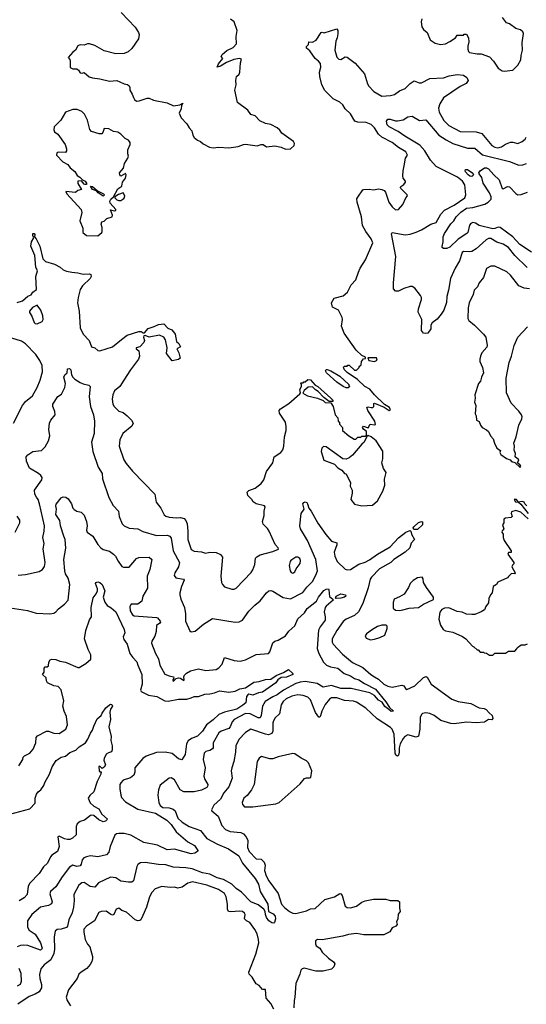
# Model space of a CAD drawing. Extents: x 2086813 to 2278017, y 548126 to 753336.
# Tile 262 of 461: x 2164969 to 2169805, y 679478 to 688877. Entities that reach past the tile are written whole.
import ezdxf

# ---------------------------------------------------------------- set-up
doc = ezdxf.new("R2010")
doc.units = 0

msp = doc.modelspace()

# ---------------------------------------------------------------- linework, layer by layer
at = {"layer": '0CON10XD'}
for points in [[(2165936.7, 688945), (2166072.5, 688805), (2166104.1, 688754.1), (2166108, 688735), (2166103.3, 688695), (2166039.5, 688600.5), (2166005, 688570), (2165966.4, 688553.6), (2165885, 688551.2), (2165775, 688580), (2165685, 688631.2), (2165635, 688646.7), (2165615, 688646.7), (2165585, 688633.3), (2165545, 688636.7), (2165525, 688626.7), (2165503, 688587), (2165475, 688566.7), (2165430, 688515), (2165447, 688497), (2165451.7, 688481.7), (2165451.2, 688421.2), (2165475, 688406.2), (2165515, 688406.7), (2165530, 688395), (2165545, 688370), (2165565, 688366.2), (2165585, 688371.2), (2165631.4, 688331.4), (2165665, 688320.5), (2165735, 688312.9), (2165825, 688291.2), (2165895, 688296), (2165923.3, 688285), (2165965, 688263.3), (2165997, 688257), (2166013.9, 688243.9), (2166020.7, 688230.7), (2166020, 688205), (2166044, 688165), (2166054.4, 688134.4), (2166066, 688115), (2166085, 688100), (2166109.1, 688100.9), (2166185, 688126.7), (2166205, 688127.5), (2166245, 688107.5), (2166375, 688082.5), (2166437, 688053), (2166497, 688063), (2166525, 688080), (2166512.5, 688057.5), (2166508.6, 688025), (2166492, 687985), (2166509.3, 687939.3), (2166565, 687883.3), (2166585.6, 687845.6), (2166612, 687815), (2166620, 687775), (2166633.1, 687753.1), (2166665, 687725.8), (2166695, 687713.8), (2166721.7, 687691.7), (2166780.9, 687660.9), (2166815, 687652.9), (2166865, 687659.2), (2166964.3, 687654.3), (2167055, 687666), (2167105, 687686), (2167125, 687688), (2167235, 687673.3), (2167275, 687686.7), (2167292.5, 687685), (2167325, 687664), (2167405, 687671.2), (2167465, 687658.8), (2167505, 687640)], [(2167505, 687640), (2167555, 687643.3), (2167590, 687675), (2167592.5, 687695), (2167582.5, 687715), (2167472.5, 687795), (2167453, 687823), (2167425, 687843.3), (2167365, 687876.7), (2167315, 687886.7), (2167261.7, 687911.7), (2167215, 687957.5), (2167175, 687972.5), (2167145, 688012.5), (2167046.4, 688086.4), (2167022, 688205), (2167033.8, 688255), (2167031.2, 688295), (2167037.5, 688335), (2167063.8, 688356.2), (2167071.2, 688375), (2167076.7, 688465), (2167085, 688500), (2167066, 688506), (2167014.2, 688495.8), (2166942.3, 688467.7), (2166885, 688432.7), (2166853.3, 688425), (2166866, 688455), (2166906.7, 688505), (2166893.3, 688525), (2166901.2, 688545), (2166945, 688584), (2167005, 688610), (2167038.8, 688645), (2167033.8, 688715), (2167043.3, 688775), (2167017.5, 688855), (2166980.7, 688880.7)], [(2168807.5, 688885), (2168802.5, 688855), (2168808.3, 688808.3), (2168823.6, 688783.6), (2168857.5, 688755), (2168887.5, 688685), (2168935, 688652.5), (2168985, 688638.8), (2169032.5, 688645), (2169075, 688670), (2169127.5, 688705), (2169145, 688727.5), (2169205, 688730), (2169213, 688737), (2169235, 688737.5), (2169253.3, 688705), (2169256.2, 688665), (2169246.7, 688625), (2169247.5, 688595), (2169253.8, 688573.8), (2169263.8, 688563.8), (2169335, 688551.9), (2169375, 688552.2), (2169452.8, 688522.8), (2169492.2, 688482.2), (2169536, 688415), (2169575, 688390), (2169595, 688385.8)], [(2169595, 688385.8), (2169675, 688394), (2169725, 688443.3), (2169752.2, 688495), (2169755.6, 688535), (2169769.1, 688585), (2169764.4, 688655), (2169776.7, 688745), (2169770.7, 688760.7), (2169750.7, 688780.7), (2169705, 688793.8), (2169645, 688837.5), (2169615, 688847.5), (2169576.8, 688896.8)], [(2166537.5, 684115), (2166554.4, 684095), (2166567.9, 684065), (2166575.3, 683995.3), (2166574.6, 683914.6), (2166605, 683820), (2166635, 683802.9), (2166705, 683798.1), (2166743.7, 683783.7), (2166785, 683793.3), (2166845, 683791.2), (2166885, 683772.5), (2166903.3, 683745), (2166888, 683565), (2166893.8, 683505), (2166903.3, 683485), (2166924.2, 683464.2), (2166995, 683440), (2167015, 683440), (2167035, 683450), (2167179.8, 683600.2), (2167195.6, 683625), (2167212.9, 683675), (2167219.2, 683735), (2167231.7, 683748.3), (2167265, 683767.5), (2167385, 683798.6), (2167438.3, 683821.7), (2167436.7, 683835), (2167406.4, 683866.4), (2167351.2, 683995), (2167335, 684020), (2167291.7, 684061.7), (2167286.2, 684085), (2167303, 684143), (2167303.3, 684185), (2167312.5, 684225), (2167305, 684236.7), (2167226.1, 684256.1), (2167197.5, 684275), (2167185, 684297.5), (2167145, 684333.3), (2167141.4, 684365), (2167155, 684383.8), (2167215.9, 684404.1), (2167275, 684450), (2167298.8, 684485), (2167325.8, 684565), (2167385, 684647.5), (2167396.4, 684703.6), (2167462, 684745), (2167479.8, 684770.2), (2167491.5, 684805), (2167496.2, 684895), (2167512.5, 684955), (2167513.9, 684993.9), (2167507.5, 685035), (2167449.7, 685119.7), (2167444.3, 685145), (2167457.8, 685162.2), (2167538, 685212), (2167642.5, 685305), (2167650, 685315), (2167643, 685347), (2167660, 685375), (2167660, 685395), (2167650, 685405), (2167655, 685410), (2167675, 685410), (2167681.7, 685418.3), (2167695, 685420), (2167718, 685442), (2167745, 685440), (2167789.1, 685389.1), (2167814, 685375), (2167938.8, 685265), (2167957.5, 685245), (2167958.3, 685231.7), (2167921.7, 685231.7), (2167870.7, 685270.7), (2167818.1, 685328.1), (2167792.7, 685342.7), (2167765, 685371.2), (2167721.2, 685368.8), (2167683.6, 685336.4), (2167671.7, 685311.7), (2167715, 685287.5), (2167810, 685265), (2167865, 685240), (2167885, 685222.5), (2167938.3, 685218.3), (2167960, 685185), (2167980, 685105), (2168007, 685077), (2168010, 685045), (2168020, 685035), (2168020, 685015), (2168050, 684985), (2168050, 684955), (2168110, 684905), (2168163, 684873), (2168178.3, 684871.7), (2168195, 684890), (2168225, 684890), (2168235, 684900), (2168265, 684900), (2168278.3, 684911.7), (2168280, 684945), (2168249.3, 684969.3), (2168242.5, 684985), (2168250, 684995), (2168295, 684980), (2168315, 685016.7), (2168355, 685010), (2168366.2, 685013.8), (2168358.8, 685045), (2168291.2, 685145), (2168281.7, 685178.3), (2168295, 685182.5), (2168323.6, 685173.6), (2168340, 685175), (2168350, 685185), (2168348.3, 685211.7), (2168355, 685217.5), (2168448.3, 685178.3), (2168495, 685146.2), (2168507.5, 685152.5), (2168497.5, 685175), (2168452, 685202), (2168354.3, 685295), (2168310.3, 685350.3), (2168263.3, 685375), (2168192.5, 685442.5), (2168095, 685508.8), (2168070, 685535), (2168060, 685555), (2168065, 685570), (2168095, 685570), (2168101.7, 685578.3), (2168115, 685580), (2168165, 685530), (2168185, 685530), (2168210, 685555), (2168210, 685565), (2168227, 685583), (2168230, 685615), (2168251.7, 685638.3), (2168268.3, 685641.7), (2168270, 685655), (2168235, 685670), (2168180.5, 685720.5), (2168066.2, 685885), (2168041.2, 685951.2), (2168050.6, 686015), (2168045.8, 686035), (2168011.2, 686105), (2167955, 686132.5), (2167946.4, 686173.6), (2167971.7, 686218.3), (2168055, 686240), (2168097.5, 686275), (2168133.3, 686345), (2168175.9, 686394.1), (2168202, 686465), (2168218, 686505), (2168270, 686585), (2168338.8, 686745), (2168325, 686783.3), (2168271.4, 686855), (2168242.6, 686912.6), (2168230.6, 686995), (2168189.2, 687135), (2168188, 687165), (2168195, 687182.5), (2168245, 687252.5), (2168255, 687256.7), (2168305, 687260), (2168345, 687252.5), (2168395, 687262), (2168427, 687257), (2168447.4, 687247.4), (2168460.2, 687230.2), (2168493.5, 687135), (2168525, 687089.2), (2168555, 687060), (2168584.1, 687065.9), (2168625, 687112), (2168654.3, 687175), (2168670, 687195), (2168666.7, 687205), (2168606.2, 687265), (2168603.3, 687275), (2168606.7, 687285), (2168635, 687302.5), (2168652.5, 687325), (2168652.5, 687335), (2168630, 687365), (2168626.7, 687385), (2168628, 687435), (2168638.6, 687481.4), (2168651.2, 687555), (2168671.2, 687585), (2168654.3, 687615), (2168585, 687657.7), (2168524.4, 687705), (2168425, 687754.4), (2168393.1, 687785), (2168355, 687845.6), (2168325, 687876.4), (2168275.5, 687894.5), (2168195, 687898.9), (2168169.5, 687909.5), (2168125, 687976.9), (2168074.7, 688024.7), (2168051.9, 688065), (2168025, 688087.8), (2167962.6, 688122.6), (2167881.8, 688201.8), (2167852.2, 688255), (2167833.5, 688335), (2167831.4, 688375), (2167842.9, 688425), (2167838.9, 688458.9), (2167822.1, 688482.1), (2167788.8, 688505), (2167738.9, 688578.9), (2167706.2, 688605), (2167705, 688620), (2167725, 688640), (2167730, 688665), (2167765, 688662.5), (2167797.7, 688682.3), (2167845, 688753.3), (2167855, 688756.2), (2167875, 688750), (2167995, 688790), (2168004.1, 688774.1), (2168007, 688743), (2168000.8, 688705), (2167987, 688673), (2167976, 688585), (2167995, 688517.5), (2168015, 688500), (2168035, 688497.5), (2168075, 688521.2), (2168095, 688520), (2168172.4, 688462.4), (2168259.4, 688359.4), (2168287.8, 688265), (2168301.1, 688241.1), (2168350.8, 688190.9), (2168425, 688146.2), (2168506.9, 688153.1), (2168547.1, 688162.9), (2168595, 688197.5), (2168648.8, 688221.2), (2168695, 688267.5), (2168735, 688292.5), (2168783.6, 688273.6), (2168805, 688273.8), (2168885, 688314.4), (2169015, 688323.1), (2169069.1, 688340.9), (2169145, 688353.5), (2169205, 688345.6), (2169236.2, 688325), (2169248.8, 688295), (2169231.7, 688268.3), (2169175, 688240), (2169015, 688130), (2168977.9, 688075), (2168967.1, 688032.9), (2168972.2, 687995), (2169018.2, 687915), (2169065, 687866.4), (2169175, 687808.8), (2169325, 687805.5), (2169381.1, 687791.1), (2169474.8, 687674.8), (2169505, 687658.7), (2169534, 687654), (2169566.8, 687663.2), (2169605, 687687.3), (2169655, 687707.1), (2169675, 687707.9), (2169724.5, 687695.5), (2169765, 687712.7), (2169793.1, 687735), (2169805, 687754.2)], [(2165715, 686812.5), (2165752.5, 686845), (2165756.7, 686855), (2165757, 686893), (2165747.5, 686925), (2165751.7, 686948.3), (2165775, 686952.5), (2165802, 686978), (2165852.5, 686995), (2165855, 687010), (2165835, 687060), (2165875, 687051.2), (2165887.5, 687055), (2165886.7, 687065), (2165833.8, 687125), (2165830, 687145), (2165838.1, 687161.9), (2165863.3, 687185), (2165907, 687263), (2165942.5, 687287.5), (2165950, 687325), (2165978.8, 687365), (2165986.2, 687396.2), (2165977.5, 687407.5), (2165935, 687383.3), (2165924.1, 687394.1), (2165922.5, 687415), (2165960.7, 687459.3), (2165970, 687505), (2166002.5, 687555), (2166007.5, 687575), (2166000, 687595), (2166002.5, 687635), (2166022.5, 687685), (2166022.5, 687705), (2166006.4, 687726.4), (2165975, 687742.5), (2165935, 687783.3), (2165905, 687803.3), (2165865, 687810), (2165820, 687835), (2165775, 687837.5), (2165761.7, 687798.3), (2165751.7, 687788.3), (2165728.3, 687788.3), (2165655, 687810), (2165638.3, 687828.3), (2165617, 687917), (2165586.7, 687975), (2165560.5, 688000.5), (2165517.9, 688017.9), (2165475, 688019.4), (2165405, 687993.3), (2165362.4, 687917.6), (2165296.7, 687855), (2165293.3, 687825), (2165302.5, 687805), (2165333, 687783), (2165402.5, 687685), (2165416.7, 687645), (2165416.4, 687623.6), (2165405, 687607.5), (2165336.7, 687613.3), (2165323.3, 687605), (2165321.2, 687585), (2165379.7, 687519.7), (2165429.2, 687495), (2165452.2, 687462.2), (2165495, 687428.8), (2165518.3, 687388.3), (2165542.5, 687375), (2165567.5, 687347.5), (2165593.3, 687335), (2165606.2, 687315), (2165606.7, 687303.3), (2165595, 687303.3), (2165585, 687306.7), (2165557.5, 687337.5), (2165525, 687336.7), (2165525, 687312.5), (2165560, 687255), (2165525, 687247.5), (2165502.5, 687227.5), (2165410, 687235), (2165420, 687215), (2165556.7, 687065), (2165562.5, 687035), (2165543.3, 686955), (2165572.5, 686885), (2165570, 686855), (2165570, 686845), (2165605, 686817.5), (2165715, 686812.5)], [(2169812.5, 686512.5), (2169695, 686625.4), (2169635, 686701.1), (2169582.4, 686732.4), (2169522, 686752), (2169465, 686788.2), (2169445, 686788.2), (2169423.1, 686775), (2169325, 686688.6), (2169285, 686662.9), (2169265, 686659.2), (2169205, 686664.2), (2169193.5, 686655), (2169168.4, 686575), (2169127.1, 686505), (2169080.4, 686405), (2169061.3, 686295), (2169044.6, 686235), (2169043.7, 686176.3), (2169016.9, 686105), (2168993.1, 686065), (2168952.7, 686017.3), (2168905, 685983.3), (2168895, 685960), (2168893.8, 685925), (2168865.7, 685884.3), (2168845, 685880), (2168822.5, 685885), (2168805, 685910), (2168806.9, 686015), (2168773.1, 686085), (2168774.4, 686115), (2168805.7, 686205.7), (2168805.6, 686225), (2168795.6, 686245), (2168739.2, 686315), (2168715, 686330), (2168695, 686330), (2168635, 686311.4), (2168585, 686284), (2168555, 686286.7), (2168537.7, 686307.7), (2168535.7, 686365), (2168560.5, 686615), (2168517.1, 686832.9), (2168525.8, 686844.2), (2168647.2, 686822.8), (2168695, 686829.4), (2168755, 686847.1), (2168805, 686870), (2168894.6, 686925.4), (2168945, 686942.2), (2168988.4, 687021.6), (2169025, 687058.5), (2169115.5, 687105), (2169218.9, 687175), (2169226.8, 687203.2), (2169219.2, 687299.2), (2169195.5, 687335), (2169147.1, 687375), (2168943.6, 687475), (2168890.9, 687535), (2168835.7, 687625.7), (2168788.1, 687678.1), (2168645, 687763.9), (2168580, 687810), (2168495, 687854.6), (2168475, 687873.1), (2168471.4, 687908.6), (2168484.1, 687925.9), (2168505, 687926.5), (2168555, 687910.5), (2168575, 687910), (2168630, 687920), (2168675, 687950), (2168714.4, 687955.6), (2168785, 687915.8), (2168845, 687920), (2168969.5, 687775), (2169038.3, 687728.3), (2169105, 687695.3), (2169245, 687650.4), (2169315, 687651.4), (2169386.8, 687586.8), (2169645, 687524.5), (2169735, 687486.7), (2169770.3, 687489.7), (2169807, 687503)], [(2169855, 686658.5), (2169741.9, 686731.9), (2169675, 686804.2), (2169555, 686893.9), (2169535, 686897.5), (2169505, 686882.5), (2169485, 686881.1), (2169355, 686911.2), (2169318.6, 686935), (2169295, 686939.4), (2169275, 686930.4), (2169262, 686915), (2169245.6, 686845), (2169235.8, 686835), (2169155, 686781.9), (2169075, 686704), (2169046.1, 686693.9), (2169013.6, 686693.6), (2169002, 686702), (2169001.7, 686711.7), (2169011.9, 686755), (2169010.9, 686805), (2169022.9, 686835), (2169085, 686928.9), (2169112.6, 686957.4), (2169136.7, 686995), (2169180.5, 687039.5), (2169235, 687078.2), (2169295.2, 687084.8), (2169407.3, 687115), (2169441.3, 687135), (2169467.9, 687162.1), (2169470, 687185), (2169455, 687224.4), (2169394.1, 687315), (2169378.7, 687368.7), (2169353.3, 687405), (2169351.5, 687415), (2169364.4, 687435), (2169405, 687462.7), (2169425, 687463.5), (2169442.9, 687452.9), (2169494.2, 687394.2), (2169546.6, 687346.6), (2169575, 687264.4), (2169585, 687261.9), (2169625, 687283.9), (2169645, 687281.2), (2169705, 687217.1), (2169725, 687203.3), (2169755, 687207.5), (2169815, 687231.4)], [(2169285, 687380.3), (2169265, 687383.3), (2169249.6, 687395), (2169224.5, 687425), (2169220, 687435), (2169223.6, 687446.4), (2169245, 687446.7), (2169293, 687413), (2169299.6, 687395), (2169285, 687380.3)], [(2165765, 687193.3), (2165717.5, 687225), (2165702.5, 687242.5), (2165663.8, 687255), (2165643.3, 687286.7), (2165665, 687283.8), (2165711.7, 687241.7), (2165767.5, 687215), (2165777.5, 687205), (2165765, 687193.3)], [(2165915, 687149.2), (2165935, 687150.8), (2165961.7, 687168.3), (2165969.3, 687180.7), (2165972.5, 687195), (2165955, 687222.5), (2165910.6, 687209.4), (2165877.5, 687185), (2165877.5, 687175), (2165895.9, 687155.9), (2165915, 687149.2)], [(2164945, 686177.5), (2164997, 686193), (2165045, 686237.5), (2165078.3, 686251.7), (2165093.6, 686276.4), (2165127.7, 686302.3), (2165122.5, 686425), (2165139.5, 686479.5), (2165122.5, 686515), (2165112.5, 686625), (2165074.4, 686715), (2165082.9, 686755), (2165103.3, 686795), (2165093.9, 686816.1), (2165094, 686835), (2165107.5, 686835), (2165112.5, 686825), (2165110, 686805), (2165125.9, 686785.9), (2165160.8, 686715), (2165190, 686595), (2165215, 686568.8), (2165302.6, 686542.6), (2165355, 686515.8), (2165385, 686490), (2165415, 686477.5), (2165465, 686465.7), (2165525, 686461.2), (2165575, 686446.2), (2165635, 686450), (2165648.8, 686445), (2165650.8, 686425), (2165642, 686405), (2165568.8, 686335), (2165545, 686302.5), (2165525.8, 686225), (2165520.8, 686175), (2165537.5, 686095), (2165546.2, 685935), (2165574.2, 685874.2), (2165633.3, 685815), (2165655, 685752.5), (2165685, 685743.3), (2165715, 685717.5), (2165735, 685716.7), (2165855.5, 685754.5), (2165940, 685825), (2165995, 685866.4), (2166105, 685899.2), (2166129.3, 685899.3), (2166148.3, 685888.3), (2166161.7, 685888.3), (2166195, 685930), (2166253.2, 685946.8), (2166295, 685968), (2166345, 685973.3), (2166383.2, 685933.2), (2166420, 685915), (2166446.7, 685885), (2166453.3, 685875), (2166466.7, 685805), (2166486.7, 685785), (2166502.5, 685755), (2166470, 685735), (2166487, 685697), (2166500, 685645), (2166485, 685632.5), (2166425, 685620), (2166371.2, 685691.2), (2166376.7, 685745), (2166359.3, 685819.3), (2166345, 685846.7), (2166303.9, 685866.1), (2166205, 685846.7), (2166165, 685862.5), (2166155, 685860), (2166151.2, 685845), (2166160, 685815), (2166153.6, 685796.4), (2166115, 685752.5), (2166080, 685745), (2166080, 685735), (2166107.5, 685715), (2166111.2, 685665), (2166103.3, 685635), (2166025.7, 685534.3), (2165964.4, 685435.6), (2165925, 685376.2), (2165873.8, 685335), (2165856.7, 685295), (2165851.2, 685255), (2165858.8, 685205), (2165871.2, 685185), (2165915, 685138.6), (2165956.1, 685126.1), (2165995.3, 685095.3), (2166035.8, 685055), (2166051.4, 685025), (2166038.6, 684995), (2165952.2, 684927.8), (2165923.3, 684865), (2165918.6, 684805), (2165964.4, 684675), (2165985, 684641.2), (2166046.8, 684566.8), (2166257.9, 684347.9), (2166270.9, 684270.9), (2166315, 684213.3), (2166348.6, 684148.6), (2166365, 684136.9), (2166395, 684128.1), (2166465, 684120), (2166505, 684123.5), (2166537.5, 684115)], [(2169835, 686308.6), (2169785, 686314.4), (2169734.6, 686334.6), (2169655, 686437.5), (2169619.4, 686469.4), (2169504.6, 686524.6), (2169465, 686525.4), (2169425, 686503.1), (2169395, 686416), (2169355.8, 686365), (2169337.5, 686325), (2169305.6, 686295), (2169296.1, 686253.9), (2169258.1, 686175), (2169248.2, 686125), (2169247.9, 686025), (2169254.7, 686004.7), (2169311.5, 685961.5), (2169395.9, 685875.9), (2169417.5, 685845), (2169431.2, 685765), (2169428.3, 685751.7), (2169381.2, 685695), (2169366.2, 685665), (2169360, 685635), (2169362.7, 685612.7), (2169388, 685555), (2169396.2, 685505), (2169376.7, 685465), (2169366.7, 685425), (2169350, 685405), (2169313.3, 685295), (2169317.5, 685265), (2169310, 685225), (2169322.5, 685195), (2169317.5, 685115), (2169327.5, 685095), (2169330, 685055), (2169355, 685040), (2169367.5, 685005), (2169385, 684982.5), (2169425, 684962.5), (2169442.5, 684945), (2169463.3, 684905), (2169490, 684875), (2169500, 684835), (2169525, 684787.5), (2169557.5, 684765), (2169552.5, 684745), (2169562.5, 684725), (2169615, 684688.8), (2169650, 684675), (2169665, 684660), (2169695, 684650), (2169745, 684603.3)], [(2165135, 685972), (2165183.3, 685995), (2165192.5, 686015), (2165190.3, 686050.3), (2165170.8, 686105), (2165135, 686152.5), (2165091.7, 686128.3), (2165062.5, 686095), (2165063, 686083), (2165085.9, 686045.9), (2165107.3, 685987.3), (2165117.5, 685975), (2165135, 685972)], [(2169745, 684603.3), (2169752.5, 684615), (2169747.5, 684625), (2169720, 684645), (2169732.5, 684675), (2169697.5, 684705), (2169702.5, 684735), (2169688.3, 684768.3), (2169691.2, 684805), (2169686.2, 684835), (2169709.2, 684895), (2169732.5, 685007.5), (2169762.5, 685065), (2169766.7, 685085), (2169760, 685105), (2169735, 685140), (2169660, 685215), (2169614.4, 685314.4), (2169613.9, 685453.9), (2169642, 685605), (2169664.2, 685665.8), (2169688.6, 685765), (2169725, 685846.7), (2169815, 685944)], [(2164909.2, 685025), (2164994.3, 685195), (2165025, 685232), (2165090, 685285), (2165135.9, 685364.1), (2165165.7, 685434.3), (2165188, 685515), (2165184, 685575), (2165162.1, 685622.1), (2165121.7, 685681.7), (2165025, 685782), (2164985, 685806.7), (2164895, 685836.7)], [(2168355, 685612.5), (2168380, 685625), (2168375, 685650), (2168291.7, 685648.3), (2168303, 685623), (2168355, 685612.5)], [(2164955, 683574.2), (2165025, 683581.9), (2165155, 683610), (2165185, 683626.7), (2165205, 683657.5), (2165212.5, 683695), (2165191.4, 683825), (2165202.9, 683875), (2165190.5, 683935), (2165203.5, 683995), (2165205.3, 684045), (2165157.1, 684255), (2165145.4, 684295.4), (2165129.8, 684319.8), (2165114.1, 684345.9), (2165110, 684385), (2165179.2, 684485), (2165182, 684505), (2165171.2, 684525), (2165148.8, 684545), (2165063.1, 684595), (2165033.3, 684663.3), (2165031.6, 684705), (2165045, 684723.2), (2165095.2, 684754.8), (2165175.4, 684764.6), (2165210.5, 684799.5), (2165244.8, 684855.2), (2165255.5, 684905), (2165248.1, 684965), (2165254.4, 685025.6), (2165267, 685053), (2165308, 685105), (2165305.8, 685135), (2165285.7, 685185), (2165284.5, 685205), (2165331.7, 685278.3), (2165367.2, 685302.8), (2165398.6, 685365), (2165405.7, 685405), (2165391.1, 685465), (2165398.6, 685485), (2165421.2, 685505), (2165426.4, 685543.6), (2165445, 685546), (2165457.5, 685535), (2165463.8, 685485), (2165475, 685463.8), (2165495, 685444), (2165546.7, 685413.3), (2165575, 685400), (2165628.6, 685388.6), (2165640, 685375), (2165630.8, 685275), (2165645.7, 685184.3), (2165674.5, 685105), (2165681.4, 685045), (2165680, 684925), (2165655.8, 684845), (2165665.6, 684755), (2165719.4, 684605), (2165757.1, 684545), (2165760, 684495), (2165819.2, 684315), (2165859.7, 684239.7), (2165911.2, 684185), (2165918, 684135), (2165946.2, 684065), (2165965, 684043.8), (2166015, 684022), (2166095, 684016.7), (2166145, 683992.3), (2166274.1, 683954.1), (2166375, 683956.2), (2166402, 683945), (2166415, 683926.7), (2166435.3, 683805.3), (2166492.7, 683695), (2166485.5, 683655), (2166448.9, 683595), (2166442.1, 683572.1), (2166460.2, 683550.2), (2166532.5, 683535), (2166540, 683525), (2166513.3, 683465), (2166496.7, 683405), (2166496.7, 683385), (2166505.5, 683345), (2166540.5, 683265), (2166550, 683205), (2166552, 683135), (2166593, 683043), (2166605, 683033.8), (2166645, 683040), (2166723.3, 683105), (2166810.3, 683159.7), (2167025, 683125.8), (2167062.3, 683127.7), (2167095, 683146), (2167155, 683231.4), (2167211.9, 683288.1), (2167265, 683330), (2167323.6, 683406.4), (2167346.7, 683425), (2167365, 683429.2), (2167385, 683422.9), (2167485, 683360), (2167555, 683348.9), (2167672.7, 683407.3), (2167710.7, 683459.3), (2167762.7, 683515), (2167795.5, 683574.5), (2167810.2, 683615), (2167795.2, 683725), (2167717.2, 683905), (2167648.9, 684015), (2167641.4, 684045), (2167655.8, 684164.2), (2167682.9, 684205), (2167672.1, 684255), (2167681.3, 684268.7), (2167695, 684274.6), (2167709.2, 684269.1), (2167717.3, 684255), (2167727.5, 684215), (2167752.5, 684185), (2167815, 684070), (2167892, 683962), (2167945, 683900), (2167995, 683882.5), (2167995.7, 683865), (2167971.9, 683795), (2167975.6, 683755), (2167997.8, 683705), (2168075, 683631.9), (2168095, 683624.5), (2168125, 683628.2), (2168205, 683678), (2168265, 683698.2), (2168309.1, 683720.9), (2168384.2, 683775), (2168505, 683844.4), (2168585, 683929.5), (2168655, 683983.5), (2168685, 683998.6), (2168695, 684001.2), (2168703.3, 683995), (2168708.8, 683965), (2168737.5, 683915), (2168705, 683880), (2168693.3, 683835), (2168647.1, 683795), (2168541.2, 683725), (2168510, 683695), (2168404, 683635), (2168326.9, 683555), (2168314.4, 683535), (2168296.6, 683453.4), (2168245.5, 683305), (2168204.3, 683225), (2168165, 683188.6), (2168085, 683155.6), (2168057.4, 683132.6), (2167994.6, 683045), (2167952.3, 682965), (2167952, 682935), (2167960, 682915), (2168048.8, 682818.8), (2168145, 682740), (2168244.2, 682694.2), (2168322.2, 682625), (2168354.3, 682605), (2168392.5, 682582.5), (2168445, 682533.4), (2168482.5, 682515), (2168525, 682505.4), (2168615, 682524.2), (2168635, 682516.2), (2168651.2, 682491.2), (2168665, 682481.2), (2168741.7, 682518.3), (2168825, 682598.1), (2168847.9, 682607.9), (2168860, 682600), (2168895.8, 682535), (2169095, 682391.4), (2169155, 682368.9), (2169275, 682347.5), (2169355, 682308.8), (2169402.3, 682302.3), (2169422.3, 682292.3), (2169448.8, 682258.8), (2169477.5, 682235), (2169486.7, 682205), (2169475, 682192.5), (2169445, 682197.5), (2169405, 682172), (2169325, 682165.8), (2169235, 682170), (2169115, 682154.4)], [(2168105, 685362.5), (2168085, 685362.5), (2168055, 685374), (2167996, 685415), (2167898.8, 685505), (2167886.7, 685525), (2167893.6, 685536.4), (2167905, 685538.8), (2167940, 685525), (2168025.8, 685475), (2168110, 685395), (2168110, 685385), (2168120, 685375), (2168105, 685362.5)], [(2168235, 684236.2), (2168335, 684243.8), (2168385, 684283.3), (2168435.6, 684374.4), (2168453.6, 684433.6), (2168450.5, 684489.5), (2168466, 684555), (2168442, 684592), (2168426.2, 684645), (2168434.2, 684685), (2168436.8, 684756.8), (2168370, 684855), (2168325, 684894.2), (2168295, 684907.5), (2168281.7, 684898.3), (2168256.7, 684845), (2168234, 684826), (2168145, 684720.8), (2168115, 684695.6), (2168085, 684680.6), (2168053.3, 684683.3), (2167895, 684798), (2167868.3, 684801.7), (2167853.8, 684785), (2167846.7, 684755), (2167870.7, 684670.7), (2167975, 684632.5), (2168005, 684597.5), (2168045, 684577.5), (2168070, 684545), (2168085, 684540), (2168127, 684457), (2168123.8, 684425), (2168143.8, 684385), (2168142.3, 684357.7), (2168128.8, 684295), (2168165, 684252.5), (2168235, 684236.2)], [(2164835, 683267.5), (2165044.1, 683235.9), (2165125, 683211.9), (2165255, 683205.8), (2165295, 683212.9), (2165315, 683224.2), (2165337.9, 683252.1), (2165395, 683297.5), (2165430, 683335), (2165447.5, 683485), (2165431.1, 683545), (2165407.2, 683587.2), (2165399.1, 683615), (2165389.1, 683725), (2165407.8, 683832.2), (2165401.5, 683915), (2165389.1, 683945), (2165357.5, 684045), (2165352.1, 684095), (2165315, 684153.3), (2165321.5, 684205), (2165313.5, 684235), (2165317.9, 684252.1), (2165365, 684313.8), (2165385, 684322), (2165408.8, 684318.8), (2165432.3, 684302.3), (2165464.2, 684254.2), (2165477.1, 684215), (2165489.4, 684199.4), (2165513.6, 684183.6), (2165555, 684175.6), (2165585, 684148), (2165606.2, 684086.2), (2165611.5, 684045), (2165607.5, 684005), (2165614.4, 683985), (2165666.8, 683946.8), (2165715.5, 683865.5), (2165742, 683835), (2165765, 683820), (2165825, 683803.3), (2165865, 683775.7), (2165884.3, 683755), (2165907.8, 683707.8), (2165945, 683658), (2165961.2, 683651.2), (2166015, 683650), (2166085, 683734.2), (2166105, 683741.4), (2166205, 683745.7), (2166228.8, 683725), (2166211.9, 683628.1), (2166186.5, 683565), (2166189.4, 683450.6), (2166145.6, 683375), (2166134.2, 683325.8), (2166095, 683297.5), (2166033.5, 683296.5), (2166020, 683275), (2166024.6, 683235), (2166045, 683195.6), (2166061.2, 683185), (2166275, 683169.4), (2166285, 683165.7), (2166308.6, 683135), (2166312.5, 683125), (2166307.5, 683115), (2166274.4, 683095), (2166270, 683035), (2166257.3, 682992.7), (2166230.7, 682945), (2166227.5, 682925), (2166264.5, 682825), (2166292.9, 682775), (2166306.9, 682715), (2166355, 682628), (2166395, 682612), (2166437.5, 682605), (2166439.3, 682590.7), (2166431.2, 682575), (2166435, 682557.5), (2166462.3, 682587.7), (2166485, 682594.2), (2166505, 682591.2), (2166535, 682567.5), (2166540, 682575), (2166535.8, 682605), (2166541.3, 682618.7), (2166560.2, 682639.8), (2166598.2, 682661.8), (2166675, 682679.6), (2166745.5, 682664.5), (2166845.5, 682674.5), (2166869.4, 682690.6), (2166900.8, 682725), (2166925, 682786.7), (2167015, 682758.6), (2167073.3, 682753.3), (2167125, 682766.2), (2167225, 682815.3), (2167345, 682826.7), (2167357.7, 682842.3), (2167385, 682926.7), (2167405, 682943.3), (2167435, 682953.8), (2167507.5, 682995), (2167539.1, 683040.9), (2167595, 683089.2), (2167625, 683157.5), (2167686.2, 683215), (2167712.8, 683257.2), (2167802.3, 683325), (2167819.7, 683365), (2167872.9, 683427.1), (2167895, 683440.6), (2167915, 683443.8), (2167920.8, 683435), (2167922.2, 683402.2), (2167925, 683371.2), (2167956.5, 683346.5), (2167961.4, 683335), (2167895, 683279.2), (2167885.8, 683265), (2167874.5, 683225), (2167886, 683176), (2167884.6, 683145), (2167837.6, 683082.4), (2167820.7, 683049.3), (2167809.6, 682875), (2167825, 682826), (2167867.8, 682745), (2167896.5, 682716.5), (2167935, 682698.8), (2168005, 682687.5), (2168065, 682634.4), (2168125, 682613.8), (2168165, 682588.7), (2168207.5, 682575), (2168259.1, 682539.1), (2168365, 682486.6), (2168465, 682365.6), (2168499.4, 682309.4), (2168536.7, 682275), (2168515, 682273.1), (2168491.8, 682291.8), (2168455, 682318.9), (2168430.4, 682360.4), (2168395, 682381.1), (2168354.8, 682424.8), (2168311.4, 682451.4), (2168133.2, 682493.2), (2168035, 682492.4), (2167945, 682519.8), (2167866.1, 682506.1), (2167809.4, 682539.4), (2167695, 682558.5), (2167645, 682554.2), (2167605, 682540.8), (2167485.5, 682475), (2167425, 682430.5), (2167385, 682413.5), (2167313.4, 682366.6), (2167285.9, 682325), (2167274.7, 682235), (2167265, 682211.5), (2167245, 682211.8), (2167169.9, 682249.9), (2167125, 682252.3), (2167015, 682195.5), (2166997.3, 682172.7), (2166978.2, 682125), (2166965, 682111.8), (2166892, 682085), (2166870.1, 682069.9), (2166816.3, 681973.7), (2166815.6, 681925), (2166809.2, 681915), (2166785, 681901.1), (2166745, 681890), (2166729.2, 681875), (2166720.5, 681815), (2166737.8, 681735), (2166726.7, 681655), (2166735.6, 681625), (2166764.3, 681575), (2166765.6, 681565), (2166755, 681547.5), (2166705, 681521.8), (2166635, 681505.4), (2166535.7, 681505.7), (2166501.2, 681525), (2166445, 681618.8), (2166415, 681638.8), (2166395, 681636.2), (2166311.3, 681568.7), (2166294, 681525), (2166288, 681475), (2166296.2, 681405), (2166309.2, 681375), (2166335.5, 681355.5), (2166395, 681354.4), (2166435, 681341.9), (2166453.1, 681323.1), (2166477.1, 681255), (2166519.5, 681215), (2166585, 681173.4), (2166695, 681135.5), (2166755, 681060.9), (2166858.1, 681005), (2166961.9, 680961.9), (2167060, 680895), (2167096.1, 680826.1), (2167215, 680680), (2167247.2, 680625), (2167263.1, 680553.1), (2167337.7, 680435), (2167343.3, 680365), (2167389.8, 680339.8), (2167408.1, 680318.1), (2167410.8, 680295), (2167401.8, 680258.2), (2167395, 680251.9), (2167375.6, 680254.4), (2167348.2, 680275), (2167325.9, 680305), (2167313.8, 680335), (2167310.8, 680365), (2167300, 680385), (2167245, 680425.8), (2167174.7, 680454.7), (2167085, 680546.6), (2167035, 680581.6), (2166995, 680625.7), (2166915, 680668.3), (2166855, 680685.6), (2166785, 680718.6), (2166715, 680734), (2166615, 680769.7), (2166555, 680781.1), (2166435, 680787.8), (2166365, 680808.4), (2166295, 680810.6), (2166165, 680830.6), (2166122.4, 680827.6), (2166096.8, 680813.2), (2166086.4, 680793.6), (2166053.7, 680656.3), (2166037.8, 680642.2), (2166007.8, 680642.2)], [(2169810, 684235), (2169790, 684255), (2169785, 684270), (2169765, 684277.5), (2169730, 684270), (2169710, 684295), (2169690, 684295), (2169702.5, 684275), (2169730, 684270), (2169751.7, 684251.7), (2169823.1, 684163.1)], [(2169823.1, 684113.1), (2169753.3, 684175), (2169705, 684191.2), (2169665, 684180), (2169660, 684165), (2169670, 684135), (2169660, 684125), (2169605, 684117.5), (2169591.7, 684108.3), (2169590, 684075), (2169577.5, 684055), (2169590, 684015), (2169573, 683997), (2169572.5, 683985), (2169583.3, 683965), (2169583.3, 683935), (2169594, 683905), (2169661.2, 683805), (2169659.3, 683790.7), (2169635, 683790), (2169627.5, 683775), (2169686.2, 683695), (2169686.7, 683683.3), (2169671.7, 683668.3), (2169667.5, 683655), (2169697.5, 683595), (2169691.7, 683588.3), (2169665, 683590), (2169635, 683560), (2169625, 683550), (2169531.7, 683508.3), (2169520, 683485), (2169490, 683465), (2169477.5, 683405), (2169463, 683387), (2169448.3, 683351.7), (2169445, 683310), (2169420, 683275), (2169406.4, 683243.6), (2169375, 683222.5), (2169315, 683200), (2169285, 683197.5), (2169235, 683202.5), (2169191.7, 683221.7), (2169145, 683227.5), (2169065, 683262.5), (2169025, 683260), (2169000, 683245), (2168978.3, 683221.7), (2168970, 683155), (2168986.4, 683096.4), (2169012.5, 683055), (2169035, 683043.3), (2169105, 683030), (2169195, 682988.8), (2169227.5, 682965), (2169290, 682895), (2169305, 682890), (2169335, 682860), (2169345, 682860), (2169365, 682840), (2169395, 682840), (2169401.7, 682831.7), (2169425, 682830), (2169455, 682810), (2169485, 682810), (2169505, 682830), (2169605, 682830), (2169635, 682850), (2169695, 682850), (2169715, 682870), (2169720, 682885), (2169755, 682910), (2169795, 682910), (2169815, 682917.5)], [(2164926.2, 683985), (2164971.2, 684075), (2164969.5, 684099.5), (2164945.9, 684135.9)], [(2168765, 684010.6), (2168730.9, 684010.9), (2168725.8, 684025), (2168730.6, 684035), (2168775, 684075.5), (2168805, 684086.9), (2168813.1, 684083.1), (2168814.3, 684055), (2168765, 684010.6)], [(2167575, 683593.1), (2167594, 683605), (2167606.7, 683635), (2167646.2, 683685), (2167650, 683715), (2167642.3, 683732.3), (2167625, 683746), (2167603.3, 683745), (2167556.7, 683715), (2167550, 683705), (2167540.8, 683665), (2167550, 683615), (2167559.7, 683599.7), (2167575, 683593.1)], [(2164960.8, 681755), (2164998, 681815), (2165002.3, 681837.7), (2165015, 681850), (2165065, 681874), (2165097.3, 681912.7), (2165122.7, 681975), (2165127, 682023), (2165138.3, 682041.7), (2165225, 682086), (2165245, 682084.2), (2165295, 682064.6), (2165345, 682063.5), (2165408.6, 682105), (2165424.3, 682145), (2165414.3, 682225), (2165394, 682275), (2165380.8, 682325), (2165389.2, 682375), (2165365, 682480), (2165335, 682511.2), (2165295, 682518.8), (2165235, 682547.5), (2165223.3, 682565), (2165220, 682595), (2165187.5, 682625), (2165202.5, 682647.5), (2165203, 682687), (2165212.5, 682697.5), (2165231.7, 682698.3), (2165245, 682710), (2165247.5, 682745), (2165260, 682765), (2165275, 682773.8), (2165315, 682769.2), (2165353.3, 682753.3), (2165405, 682743.1), (2165525, 682693.8), (2165535, 682693.8), (2165600.7, 682729.3), (2165648.3, 682771.7), (2165649.4, 682815), (2165623.8, 682863.8), (2165588.2, 682965), (2165600.4, 683045), (2165635, 683146.7), (2165652.7, 683177.3), (2165650.8, 683265), (2165671.7, 683358.3), (2165698, 683395), (2165710, 683425), (2165710.8, 683445), (2165693.5, 683493.5), (2165696.2, 683505), (2165715, 683511.9), (2165735.4, 683505.4), (2165755.4, 683485.4), (2165780.9, 683425), (2165766.9, 683365), (2165782.5, 683315), (2165805, 683285.6), (2165843.3, 683263.3), (2165887.1, 683225), (2165965.6, 683055), (2165972.5, 683025), (2165957.8, 682985), (2165961.4, 682961.4), (2165995.6, 682915.6), (2166021.5, 682825), (2166048, 682788), (2166088.3, 682748.3), (2166095.8, 682715), (2166135.4, 682625.4), (2166136.6, 682533.4), (2166122.5, 682475), (2166127.5, 682465), (2166198.3, 682428.3), (2166277.5, 682415), (2166355, 682374), (2166385, 682371.4), (2166485, 682390.5), (2166565, 682391.4), (2166606.4, 682403.6), (2166635, 682415.6), (2166675.4, 682414.6), (2166735, 682438.1), (2166785, 682440.6), (2166829.1, 682450.9), (2166875, 682469.4), (2166965, 682458.6), (2167025, 682467.7), (2167069.8, 682490.2), (2167125, 682498.1), (2167205, 682552.3), (2167255, 682558.7), (2167315, 682577.3), (2167365, 682581.5), (2167417.1, 682615), (2167486.4, 682643.6), (2167535, 682674.2), (2167576.7, 682635), (2167577.5, 682625), (2167515, 682601.5), (2167465, 682596), (2167433.8, 682575), (2167413.3, 682545), (2167285, 682458.4), (2167247.7, 682452.3), (2167195, 682429.4), (2167157.2, 682437.2), (2167145, 682432.9), (2167133.5, 682415), (2167128.9, 682355), (2167098.2, 682331.8), (2167040.4, 682295), (2166925, 682267.7), (2166868.5, 682245), (2166817.2, 682192.8), (2166752.5, 682145), (2166714.2, 682085.8), (2166665, 682037.1), (2166608, 682015), (2166576.1, 681993.9), (2166561.1, 681965), (2166547.9, 681862.1), (2166515, 681811.2), (2166485, 681821.1), (2166425, 681872.2), (2166356, 681886), (2166275, 681880.7), (2166175, 681845.4), (2166144.4, 681825), (2166067.1, 681735), (2166067, 681693), (2166057.1, 681665), (2166025, 681640.9), (2165955, 681616), (2165935, 681592.5), (2165926.2, 681575), (2165925.8, 681535), (2165932.9, 681475), (2165941.8, 681451.8), (2165979.8, 681409.8), (2166095, 681341.3), (2166265, 681302.1), (2166372.1, 681235), (2166415, 681193.5), (2166463.6, 681123.6), (2166575, 681028.5), (2166637.1, 680995), (2166670, 680945), (2166667.5, 680935), (2166640.3, 680919.7), (2166605.6, 680914.4), (2166445, 680958.8), (2166375, 680951.8), (2166285, 680997.8), (2166152.3, 681022.3), (2166030.9, 681090.9), (2165967.6, 681107.6), (2165915, 681109.4), (2165894.4, 681105.6), (2165876.9, 681093.1), (2165830.9, 680985), (2165819.4, 680930.6), (2165796.2, 680905), (2165715.6, 680884.4), (2165645, 680894.4), (2165605, 680886.5), (2165582.5, 680875), (2165565, 680855.7), (2165556, 680814), (2165545, 680799.4), (2165515, 680791.6), (2165475, 680804.5), (2165442.9, 680787.1), (2165372.7, 680695), (2165315, 680600), (2165262, 680555), (2165258, 680532), (2165278.9, 680455), (2165272.7, 680437.3), (2165245, 680419.5), (2165168, 680405), (2165084.5, 680335.5), (2165044.4, 680275), (2165041.9, 680215), (2165060.6, 680185), (2165115, 680145.5), (2165168.7, 680065), (2165182.1, 680015), (2165177.8, 680002.2), (2165166, 679995), (2165045, 680038.8), (2165005, 680042.5), (2164975, 680038.5), (2164944.2, 680025.8)], [(2168595, 683237.5), (2168625, 683243.8), (2168685, 683258.8), (2168775.8, 683264.2), (2168825, 683296.2), (2168918.3, 683341.7), (2168917.5, 683365), (2168851.2, 683455), (2168823.3, 683505), (2168819.3, 683539.3), (2168810, 683555), (2168765, 683548.8), (2168725, 683523.8), (2168695.7, 683494.3), (2168679.2, 683455), (2168637.6, 683392.4), (2168595, 683366.2), (2168542.5, 683345), (2168533, 683313), (2168535, 683260), (2168555, 683240), (2168595, 683237.5)], [(2167990.7, 683350.7), (2167984.2, 683355), (2167990, 683375), (2168035, 683394.5), (2168077.5, 683385), (2168081.2, 683375), (2168068, 683365), (2168035, 683353.1), (2167990.7, 683350.7)], [(2168317, 682957), (2168355, 682963.3), (2168405, 682977.5), (2168455, 683002.5), (2168476.7, 683065), (2168477, 683087), (2168468.3, 683098.3), (2168425, 683096.7), (2168385, 683083.3), (2168335, 683056.2), (2168280, 683015), (2168267.5, 682995), (2168275, 682972.5), (2168317, 682957)], [(2169115, 682154.4), (2169085, 682158.1), (2168988.3, 682188.3), (2168925, 682234.3), (2168885, 682254.4), (2168845, 682258.6), (2168815, 682252), (2168804.2, 682245), (2168790.8, 682215), (2168789.2, 682105), (2168774.1, 682035.9), (2168753.6, 682026.4), (2168675, 682048.8), (2168645, 682033.8), (2168628, 682015), (2168602, 681965), (2168592.7, 681927.3), (2168592, 681885), (2168583.3, 681855), (2168575, 681846.7), (2168560, 681855), (2168554.2, 681875), (2168542, 682055), (2168523.1, 682103.1), (2168509.5, 682119.5), (2168381.7, 682201.7), (2168274.4, 682305), (2168185, 682362.9), (2168155, 682372.1), (2168069.1, 682379.1), (2167995, 682404.3), (2167945, 682404.3), (2167925, 682389.2), (2167885, 682339.2), (2167853.6, 682275), (2167840.3, 682229.7), (2167835, 682220), (2167825, 682218.8), (2167791.8, 682261.8), (2167745, 682382.5), (2167718.3, 682408.3), (2167674.7, 682424.7), (2167625, 682430.5), (2167565, 682420), (2167512.3, 682395), (2167485, 682368.5), (2167464, 682335), (2167448.6, 682251.4), (2167407.9, 682212.1), (2167390.5, 682185), (2167385.4, 682165), (2167385.5, 682085), (2167376.5, 682063.5), (2167345, 682051.3), (2167315, 682055.3), (2167175, 682104.4), (2167125, 682072.2), (2167061.8, 682005), (2167030.9, 681945), (2167028.8, 681885), (2167013.8, 681796.2), (2166994.5, 681735.5), (2166987.5, 681705), (2166997, 681637), (2166965.5, 681555), (2166918.8, 681495), (2166886.4, 681435), (2166820.9, 681379.1), (2166800, 681335), (2166804.2, 681325), (2166864.5, 681275), (2166898.1, 681185), (2166932.5, 681145), (2166976.6, 681126.6), (2167078.5, 681118.5), (2167105.3, 681105.3), (2167128.8, 681078.8), (2167146.2, 681045), (2167143.1, 680975), (2167160, 680935), (2167225.5, 680865.5), (2167275, 680862.5), (2167303.4, 680833.4), (2167311.2, 680805), (2167305.4, 680755), (2167322.1, 680705), (2167346.9, 680655), (2167435.6, 680535), (2167467.7, 680432.3), (2167495, 680400.8), (2167545, 680362.5), (2167575, 680347.9), (2167604.4, 680345.6), (2167705, 680370.8), (2167745, 680388.9), (2167787.9, 680392.1), (2167883, 680477), (2167975, 680504), (2168025, 680536.2), (2168035, 680533.3), (2168047.3, 680517.3), (2168074.5, 680414.5), (2168095, 680402.5), (2168125, 680398), (2168184.2, 680415.8), (2168235, 680453.8), (2168265, 680466), (2168345, 680482), (2168465, 680482), (2168505, 680468.8), (2168577.7, 680467.7), (2168593.3, 680455), (2168593.3, 680395), (2168600, 680365), (2168580.7, 680339.3), (2168578.8, 680295), (2168566.7, 680265), (2168571.7, 680238.3), (2168560, 680225), (2168523, 680207), (2168500.6, 680169.4), (2168445, 680141.4), (2168255, 680140), (2168185, 680153.3), (2168106.1, 680143.9), (2168052.7, 680127.3), (2167857.3, 680092.7), (2167810, 680095), (2167793.3, 680085), (2167791.2, 680055), (2167800, 680035), (2167832.7, 680012.7), (2167856.2, 679975), (2167915, 679918.8), (2167963.9, 679883.9), (2167976.4, 679863.6), (2167966.1, 679833.9), (2167946.1, 679813.9), (2167865, 679793.8), (2167794.1, 679794.1), (2167685, 679823.3), (2167663.9, 679816.1), (2167652.5, 679805), (2167642.5, 679765), (2167603.3, 679675), (2167596.7, 679545), (2167587.5, 679515), (2167586.7, 679445)], [(2164875, 681292.5), (2165066.7, 681345), (2165115, 681397.5), (2165117.1, 681445), (2165129.2, 681485), (2165145, 681506.2), (2165172, 681525), (2165200, 681565), (2165210, 681595), (2165254.3, 681675), (2165280, 681745), (2165317.5, 681805), (2165363.9, 681836.1), (2165405, 681846.2), (2165448.9, 681881.1), (2165506.2, 681905), (2165535, 681935.7), (2165595.5, 681974.5), (2165620.3, 682009.7), (2165643.9, 682066.1), (2165665, 682093.8), (2165676.2, 682133.8), (2165706.8, 682203.2), (2165745, 682233.8), (2165755, 682257.5), (2165792.3, 682307.7), (2165825, 682337.5), (2165835, 682342.5), (2165848.3, 682338.3), (2165853.3, 682325), (2165836.2, 682295), (2165828, 682265), (2165834.5, 682195), (2165820, 682125), (2165842, 682035), (2165840, 681995), (2165853.1, 681945), (2165853, 681907), (2165845, 681886.2), (2165815, 681879.5), (2165793.9, 681866.1), (2165774, 681825), (2165772.5, 681807.5), (2165788.9, 681765), (2165775, 681740), (2165755, 681727.5), (2165735, 681751.2), (2165723.1, 681746.9), (2165726.7, 681705), (2165735, 681696.7), (2165747.5, 681697.5), (2165744, 681675), (2165706.9, 681605), (2165675.8, 681505), (2165638.8, 681471.2), (2165623.8, 681445), (2165641.7, 681401.7), (2165675, 681370), (2165725, 681343.8), (2165752.3, 681292.3), (2165807.5, 681245), (2165788, 681225), (2165765, 681220.6), (2165725, 681240), (2165675, 681278.8), (2165657, 681283), (2165645, 681280), (2165587.5, 681235), (2165545, 681223.1), (2165518.3, 681201.7), (2165506.5, 681175), (2165506.7, 681095), (2165473.3, 681065), (2165447.9, 681052.1), (2165425, 681050.6), (2165395, 681055.6), (2165345, 681082), (2165332.7, 681077.3), (2165345.6, 680985), (2165330.6, 680935), (2165275, 680900.8), (2165262.2, 680885), (2165235.4, 680824.6), (2165195, 680791.4), (2165156.1, 680725), (2165065.4, 680635), (2165050.7, 680605), (2165040, 680525), (2165010, 680495), (2164964.8, 680465.2)], [(2167165, 681361.2), (2167195, 681363.8), (2167415, 681390), (2167445, 681402.5), (2167645, 681582), (2167688.3, 681631.7), (2167705, 681640), (2167735, 681638), (2167746.5, 681643.5), (2167756, 681705), (2167724.1, 681784.1), (2167705, 681803.3), (2167655, 681826.7), (2167595, 681867.5), (2167575, 681871.2), (2167435, 681838.9), (2167385, 681820), (2167355, 681821.1), (2167276.2, 681843.8), (2167253.2, 681826.8), (2167235.8, 681795), (2167207.5, 681575), (2167181.1, 681525), (2167138.8, 681471.2), (2167109.2, 681445), (2167092, 681405), (2167096.7, 681385), (2167115, 681363.8), (2167165, 681361.2)], [(2166007.8, 680642.2), (2165933.7, 680653.7), (2165885, 680684.3), (2165835, 680690.8), (2165722.3, 680637.7), (2165685, 680594.4), (2165643.1, 680603.1), (2165585, 680638.7), (2165563.3, 680636.7), (2165534.6, 680615.4), (2165485.7, 680525), (2165487.9, 680467.9), (2165481.8, 680405), (2165468.3, 680351.7), (2165437.3, 680285), (2165426.6, 680223.4), (2165415, 680210), (2165365, 680194), (2165325, 680192), (2165308, 680175), (2165298.3, 680121.7), (2165301.8, 680005), (2165296, 679964), (2165265, 679902.5), (2165203.8, 679855), (2165170.8, 679815), (2165159.2, 679760.8), (2165161.5, 679725), (2165177.1, 679665), (2165176.5, 679635), (2165154.2, 679595.8), (2165116.2, 679575), (2165058.5, 679551.5), (2164950.3, 679479.7)], [(2167395, 679430), (2167367.5, 679485), (2167322.9, 679535), (2167315, 679617.5), (2167285, 679617.5), (2167255.9, 679655.9), (2167225, 679673.3), (2167187.3, 679737.3), (2167160, 679765), (2167157.5, 679785), (2167222.9, 679955), (2167250, 680065), (2167248.6, 680095), (2167235, 680150), (2167212.1, 680192.1), (2167167, 680257), (2167134.2, 680274.2), (2167116.2, 680295), (2167120, 680335), (2167115, 680347.5), (2167095, 680362.5), (2167068, 680368), (2166985, 680358.8), (2166963.3, 680365), (2166951.2, 680385), (2166953.8, 680435), (2166940.8, 680505), (2166924, 680535), (2166865, 680573.6), (2166755, 680613.9), (2166617.4, 680647.4), (2166574.2, 680635), (2166518.8, 680595), (2166476.8, 680586.8), (2166445, 680594.3), (2166405, 680591.9), (2166325, 680600.8), (2166261.2, 680578.8), (2166231.2, 680545), (2166207.3, 680502.7), (2166178.1, 680405), (2166145.7, 680325), (2166125.8, 680285), (2166115, 680278), (2166095, 680275.8), (2166071.2, 680285), (2165987.2, 680357.2), (2165944.4, 680374.4), (2165915, 680396), (2165888.8, 680385), (2165866, 680335), (2165855, 680330), (2165838, 680335), (2165795, 680367.3), (2165745, 680362), (2165725, 680353.3), (2165684.4, 680275.6), (2165605, 680222.5), (2165581.5, 680195), (2165579.6, 680165), (2165593.5, 680095), (2165615, 680051.2), (2165639.1, 680025), (2165664.2, 679935), (2165664.2, 679915), (2165658, 679885), (2165643, 679857), (2165609.1, 679820.9), (2165556, 679785), (2165534.5, 679765.5), (2165518.6, 679725), (2165434.3, 679615.7), (2165411.2, 679545), (2165422, 679515), (2165454.4, 679464.4)], [(2164961, 679821), (2164978.8, 679775), (2164983.4, 679696.6), (2164973.1, 679665), (2164945, 679650)]]:
    msp.add_lwpolyline(points, dxfattribs=at)

doc.saveas('drawing.dxf')
